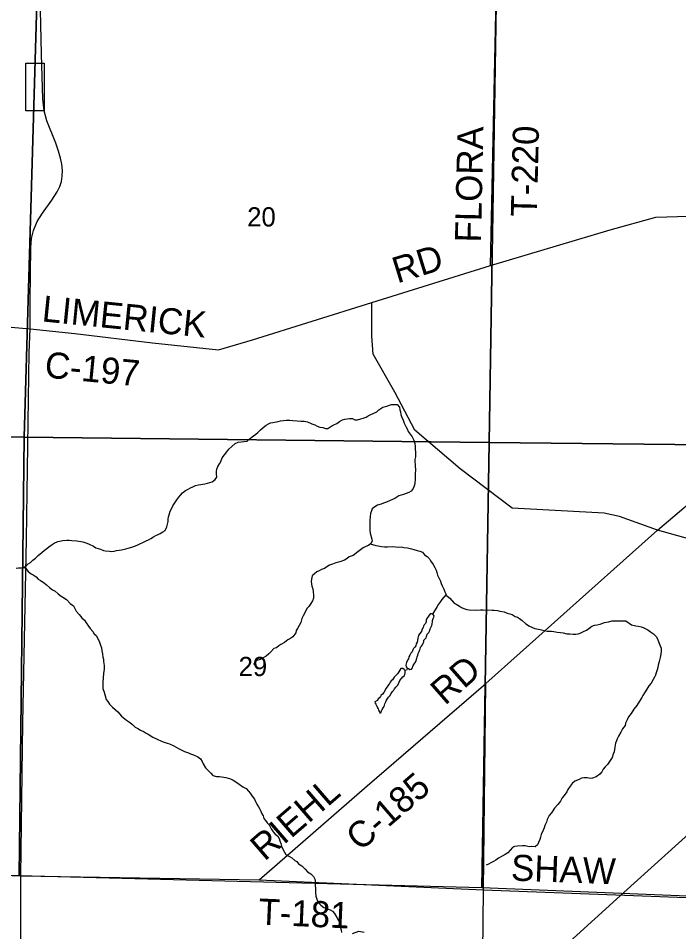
# Model space of a CAD drawing. Extents: x -8.5 to 18.7, y -20.3 to 7.
# Drawn here: x 1.387 to 4.267, y -8.899 to -4.913 of the extents above; entities that cross this region are included whole.
import ezdxf

# ---------------------------------------------------------------- set-up
doc = ezdxf.new("R2010")
doc.units = 0
for name, color, linetype in [('GM_X_County_Road', 7, 'Continuous'), ('GM_X_County_Road_Text', 7, 'Continuous'), ('GM_X_Minor_Lake', 7, 'Continuous'), ('GM_X_Minor_River', 7, 'Continuous'), ('GM_X_Rail_Line', 7, 'Continuous'), ('GM_X_Section', 7, 'Continuous'), ('GM_X_Section_Text', 7, 'Continuous'), ('GM_X_State_Route', 7, 'Continuous'), ('GM_X_Township_Road', 7, 'Continuous'), ('GM_X_Township_Road_Text', 7, 'Continuous'), ('SH_Text', 7, 'Continuous')]:
    doc.layers.add(name, color=color, linetype=linetype)

msp = doc.modelspace()

# ---------------------------------------------------------------- linework, layer by layer
at = {"layer": 'GM_X_County_Road'}
msp.add_line((1.398, -8.6543), (2.4374, -8.6715), dxfattribs=at)
for points in [[(0.6555, -5.7337), (0.6728, -5.8336), (0.6904, -6.1134), (0.6921, -6.1484), (0.6933, -6.1651), (0.6983, -6.1865), (0.6998, -6.1903), (0.7087, -6.2034), (0.716, -6.2091), (0.726, -6.215), (0.7419, -6.2176), (1.2575, -6.2601), (1.3237, -6.2577), (1.4386, -6.2679)], [(1.4386, -6.2679), (1.6338, -6.289), (1.9724, -6.3285), (2.2604, -6.3598), (2.4084, -6.3158), (2.9288, -6.1532), (3.447, -5.9921), (3.9681, -5.8356), (4.1679, -5.781), (4.452, -5.7727), (4.9537, -5.7822), (5.4467, -5.7719)], [(2.4374, -8.6715), (2.9094, -8.262), (3.4268, -7.8159), (4.1748, -7.1472), (4.4142, -6.9428), (4.8208, -6.5915), (4.9478, -6.4796)], [(-0.6374, -8.6114), (-0.6211, -8.6091), (-0.5859, -8.6093), (-0.2973, -8.6151), (0.5826, -8.6362), (1.2105, -8.6468), (1.398, -8.6543)]]:
    msp.add_lwpolyline(points, dxfattribs=at)
at = {"layer": 'GM_X_Minor_Lake'}
for points in [[(3.1829, -7.5117), (3.1689, -7.5319), (3.1665, -7.5387), (3.1656, -7.5455), (3.1631, -7.553), (3.1577, -7.5597), (3.1545, -7.5657), (3.1537, -7.571), (3.1474, -7.5815), (3.1457, -7.5883), (3.1364, -7.5995), (3.1325, -7.6063), (3.1316, -7.6116), (3.13, -7.6176), (3.1283, -7.6282), (3.1266, -7.6357), (3.1227, -7.6425), (3.121, -7.6508), (3.1171, -7.6568), (3.1109, -7.6627), (3.1077, -7.6688), (3.1045, -7.6778), (3.0999, -7.683), (3.0951, -7.692), (3.0912, -7.6995), (3.0895, -7.7078), (3.0841, -7.713), (3.0809, -7.7236), (3.0792, -7.7304), (3.0776, -7.7357), (3.0782, -7.7425), (3.0834, -7.7487), (3.085, -7.7492)], [(3.085, -7.7492), (3.0886, -7.7503), (3.0946, -7.7542), (3.1029, -7.7536), (3.1069, -7.7469), (3.1077, -7.7416), (3.1101, -7.7363), (3.1156, -7.7288), (3.1195, -7.7221), (3.1219, -7.7153), (3.1259, -7.7048), (3.1276, -7.6987), (3.13, -7.692), (3.1316, -7.6844), (3.1363, -7.6762), (3.1372, -7.6709), (3.1404, -7.6656), (3.142, -7.6573), (3.1452, -7.652), (3.1498, -7.6461), (3.153, -7.6393), (3.1554, -7.634), (3.1563, -7.6265), (3.1656, -7.6168), (3.1672, -7.6108), (3.1712, -7.6002), (3.1775, -7.5928), (3.1822, -7.5845), (3.1838, -7.5777), (3.1878, -7.5679), (3.1902, -7.5627), (3.1919, -7.5551), (3.1936, -7.546), (3.1944, -7.5407), (3.1969, -7.5317), (3.2001, -7.5257), (3.2017, -7.5196), (3.1965, -7.515), (3.1897, -7.5118), (3.1829, -7.5117)], [(3.0561, -7.7504), (3.0506, -7.7579), (3.0467, -7.7647), (3.0405, -7.7729), (3.0366, -7.7781), (3.0265, -7.7885), (3.0218, -7.7945), (3.0187, -7.7997), (3.0133, -7.8042), (3.0086, -7.8102), (3.0063, -7.8154), (3.0016, -7.8207), (2.9954, -7.8296), (2.9899, -7.8379), (2.9867, -7.8446), (2.9812, -7.8544), (2.975, -7.8619), (2.9696, -7.8671), (2.9672, -7.8723), (2.9626, -7.8775), (2.9572, -7.882), (2.9532, -7.8902), (2.9425, -7.8953), (2.9439, -7.9007), (2.9468, -7.9061), (2.9505, -7.9137), (2.9541, -7.9214), (2.9562, -7.9267), (2.9576, -7.9321), (2.962, -7.939), (2.9635, -7.9443), (2.9696, -7.9414), (2.9712, -7.9354), (2.9736, -7.9294), (2.9791, -7.9211), (2.983, -7.9159), (2.9862, -7.9038), (2.9902, -7.8955), (2.9926, -7.8888), (3.002, -7.8753), (3.0074, -7.8686), (3.0137, -7.8588), (3.0199, -7.8506), (3.0253, -7.8446), (3.0285, -7.8394), (3.0332, -7.8312), (3.0386, -7.8275), (3.0425, -7.8222), (3.0488, -7.8095), (3.052, -7.8019), (3.0651, -7.787), (3.0698, -7.7818), (3.073, -7.7758), (3.0746, -7.769), (3.0739, -7.7594)], [(3.0739, -7.7594), (3.0704, -7.7537), (3.0651, -7.7506), (3.0561, -7.7504)]]:
    msp.add_lwpolyline(points, dxfattribs=at)
at = {"layer": 'GM_X_Minor_River'}
for points in [[(2.0432, -7.0882), (2.0456, -7.0792), (2.0503, -7.064), (2.0573, -7.0512), (2.0619, -7.0399), (2.0697, -7.027), (2.0789, -7.0142), (2.0874, -7.0022), (2.0943, -6.9931), (2.1043, -6.9834), (2.1166, -6.9736), (2.128, -6.9669), (2.1387, -6.9617), (2.1486, -6.9573), (2.16, -6.9521), (2.173, -6.9484), (2.1829, -6.947), (2.192, -6.9456), (2.2011, -6.9449), (2.2125, -6.9413), (2.2323, -6.9354), (2.2461, -6.9249), (2.253, -6.9159), (2.2517, -6.9007), (2.2518, -6.8893), (2.2534, -6.8802), (2.2581, -6.8689), (2.2651, -6.8568), (2.2705, -6.847), (2.2767, -6.8311), (2.2975, -6.804), (2.306, -6.7935), (2.319, -6.7807), (2.3336, -6.7687), (2.3458, -6.7628), (2.3595, -6.7614), (2.3716, -6.7592), (2.3853, -6.7586), (2.3945, -6.7489), (2.4136, -6.7346), (2.4236, -6.7271), (2.4328, -6.7204), (2.4435, -6.7091), (2.455, -6.6979), (2.468, -6.6881), (2.4779, -6.6829), (2.4871, -6.6785), (2.4977, -6.6763), (2.5205, -6.672), (2.5312, -6.6698), (2.5433, -6.6685), (2.5563, -6.6671), (2.5714, -6.6665), (2.5851, -6.6681), (2.604, -6.6699), (2.6199, -6.6708), (2.6336, -6.6709), (2.6487, -6.6741), (2.6676, -6.6819), (2.6805, -6.6866), (2.6902, -6.6928), (2.7023, -6.6967), (2.7152, -6.6991), (2.7273, -6.7023), (2.7379, -6.7024), (2.7547, -6.6912), (2.7639, -6.6868), (2.7761, -6.6816), (2.7876, -6.6726), (2.8013, -6.6644), (2.8112, -6.6615), (2.8219, -6.6601), (2.8325, -6.6587), (2.8446, -6.6595), (2.8544, -6.665), (2.8666, -6.6651), (2.881, -6.6607), (2.8909, -6.6578), (2.9046, -6.6534), (2.9138, -6.6481), (2.9252, -6.6422), (2.9344, -6.6377), (2.9504, -6.6295), (2.9604, -6.6221), (2.9772, -6.6093), (2.9939, -6.605), (3.0061, -6.6005), (3.0153, -6.5976), (3.0395, -6.5979), (3.0493, -6.6101), (3.0507, -6.6208), (3.0536, -6.6299), (3.0557, -6.6421), (3.0587, -6.6512), (3.0653, -6.6665), (3.0705, -6.6802), (3.0779, -6.6947), (3.0839, -6.7039), (3.0883, -6.7153), (3.0957, -6.7275), (3.1055, -6.739)], [(3.1055, -6.739), (3.1129, -6.7535), (3.1165, -6.768), (3.1186, -6.7794), (3.1185, -6.7946), (3.1191, -6.8052), (3.1198, -6.8151), (3.1189, -6.8265), (3.1172, -6.8386), (3.1171, -6.8492), (3.1177, -6.8584), (3.1184, -6.8705), (3.119, -6.8804), (3.1188, -6.9032), (3.1186, -6.9123), (3.1177, -6.9259), (3.1168, -6.9403), (3.1159, -6.9502), (3.1097, -6.9646), (3.1005, -6.9759), (3.0906, -6.9818), (3.0677, -6.9914), (3.0464, -6.9965), (3.0296, -7.0085), (3.0097, -7.0174), (2.9937, -7.0241), (2.98, -7.0285), (2.9701, -7.0337), (2.9533, -7.038), (2.9419, -7.044), (2.9304, -7.053), (2.9273, -7.0621), (2.9234, -7.0742), (2.9208, -7.1022), (2.9206, -7.1182), (2.9212, -7.1334), (2.921, -7.1463), (2.9224, -7.1592), (2.9297, -7.1851), (2.9311, -7.1942), (2.9242, -7.204), (2.9142, -7.213), (2.9035, -7.2182), (2.8921, -7.2242), (2.8798, -7.2324), (2.8684, -7.2406), (2.8485, -7.2563), (2.8309, -7.2622), (2.821, -7.2697), (2.8095, -7.2772), (2.7935, -7.2838), (2.7836, -7.286), (2.7715, -7.2889), (2.757, -7.2941), (2.7448, -7.2993), (2.7326, -7.306), (2.7234, -7.3135), (2.7097, -7.3186), (2.699, -7.3246), (2.6898, -7.329), (2.6791, -7.3365), (2.6691, -7.3463), (2.6659, -7.3607), (2.6643, -7.3698), (2.6665, -7.3812), (2.6671, -7.3911), (2.6715, -7.4025), (2.6729, -7.4162), (2.675, -7.4306), (2.6749, -7.4428), (2.6702, -7.4541), (2.6625, -7.4669), (2.654, -7.4797), (2.6463, -7.4888), (2.6401, -7.5016), (2.63, -7.5205), (2.6246, -7.5318), (2.619, -7.5492), (2.6128, -7.5621), (2.6051, -7.5756), (2.5997, -7.5847), (2.5973, -7.5938), (2.5849, -7.6126), (2.572, -7.6201), (2.5628, -7.6245), (2.549, -7.6365), (2.5322, -7.6447), (2.5231, -7.6507), (2.5131, -7.6597), (2.5024, -7.6634), (2.4886, -7.6777), (2.4794, -7.6867), (2.4687, -7.6964), (2.4519, -7.7053), (2.442, -7.7106), (2.4282, -7.7157), (2.4191, -7.7232), (2.4136, -7.7323)], [(1.3776, -7.3126), (1.389, -7.3112), (1.4011, -7.3106), (1.411, -7.31), (1.4217, -7.3017), (1.4309, -7.2935), (1.4408, -7.2875), (1.4516, -7.277), (1.4631, -7.268), (1.4746, -7.2575), (1.4899, -7.244), (1.5021, -7.2335), (1.5113, -7.2268), (1.5213, -7.2193), (1.5304, -7.2126), (1.5442, -7.2036), (1.5595, -7.1954), (1.5823, -7.1919), (1.599, -7.1905), (1.6096, -7.1906), (1.6217, -7.1915), (1.6429, -7.1933), (1.6694, -7.1974), (1.6868, -7.2036), (1.6959, -7.2075), (1.7155, -7.2161), (1.726, -7.2238), (1.7465, -7.2301), (1.7585, -7.2348), (1.7676, -7.2371), (1.7858, -7.2388), (1.7957, -7.2389), (1.8063, -7.2375), (1.8162, -7.2354), (1.8276, -7.2332), (1.8375, -7.2318), (1.8565, -7.2275), (1.8671, -7.2253), (1.8824, -7.2209), (1.8945, -7.2165), (1.906, -7.212), (1.9182, -7.2061), (1.9311, -7.2002), (1.9449, -7.1927), (1.9548, -7.1883), (1.9655, -7.1823), (1.9777, -7.1756), (1.9869, -7.1704), (1.9968, -7.1652), (2.0059, -7.1607), (2.0174, -7.154), (2.0273, -7.1481), (2.0359, -7.1314), (2.0383, -7.1208), (2.0407, -7.1087), (2.0415, -7.0989), (2.0432, -7.0882)], [(2.9217, -7.2063), (2.9468, -7.2141), (2.9566, -7.215), (2.971, -7.2182), (2.9839, -7.2198), (2.9976, -7.2192), (3.0203, -7.2179), (3.0317, -7.2188), (3.0438, -7.2205), (3.0567, -7.2199), (3.0688, -7.2223), (3.0848, -7.224), (3.1029, -7.2279), (3.112, -7.2311), (3.1263, -7.2358), (3.1385, -7.2382), (3.1505, -7.2429), (3.1595, -7.2536), (3.1708, -7.2613), (3.1806, -7.2713), (3.185, -7.2804), (3.1962, -7.2958), (3.2044, -7.3088), (3.2096, -7.321), (3.2133, -7.3316), (3.2162, -7.343), (3.2221, -7.3575), (3.228, -7.369), (3.2317, -7.3789), (3.2361, -7.3888), (3.2428, -7.4033), (3.2472, -7.4155), (3.2569, -7.4331), (3.2696, -7.4431), (3.2884, -7.4653), (3.2974, -7.4699), (3.3117, -7.4777), (3.3208, -7.4839), (3.3298, -7.4878), (3.3434, -7.4932), (3.354, -7.4948), (3.3821, -7.4952), (3.4033, -7.4946), (3.4147, -7.4947), (3.4542, -7.4952), (3.4633, -7.496), (3.4769, -7.4977), (3.4867, -7.4993), (3.5057, -7.5026), (3.52, -7.508), (3.5314, -7.5112), (3.5412, -7.5151), (3.554, -7.5236), (3.5646, -7.5267), (3.5736, -7.5314), (3.5849, -7.5406), (3.6007, -7.5552), (3.6165, -7.5652), (3.6399, -7.5754), (3.6626, -7.5802), (3.6754, -7.5826), (3.6944, -7.5866), (3.7035, -7.5874), (3.7126, -7.5875), (3.7232, -7.5884), (3.7368, -7.5908), (3.7519, -7.5933), (3.7641, -7.5949), (3.78, -7.5981), (3.7928, -7.599), (3.8065, -7.6007), (3.8186, -7.6008), (3.8293, -7.5986), (3.8384, -7.5965), (3.8521, -7.5883), (3.8651, -7.5823), (3.8758, -7.5748), (3.8888, -7.5659), (3.9002, -7.5614), (3.9116, -7.5593), (3.9253, -7.5572), (3.9436, -7.5498), (3.9619, -7.5462), (3.9771, -7.5425), (3.9923, -7.5427), (4.0014, -7.542), (4.0112, -7.5414), (4.0219, -7.5415), (4.037, -7.5424), (4.0611, -7.5594), (4.08, -7.5641), (4.0899, -7.5658), (4.1035, -7.5682), (4.1125, -7.5713), (4.1216, -7.5752), (4.1322, -7.5814), (4.145, -7.5906), (4.157, -7.5984), (4.169, -7.6106), (4.1742, -7.6213), (4.1808, -7.6366)], [(1.4137, -7.3079), (1.4208, -7.3131), (1.4313, -7.3269), (1.4433, -7.3369), (1.4524, -7.3408), (1.4659, -7.3508), (1.4749, -7.3608), (1.4839, -7.3654), (1.4997, -7.377), (1.5103, -7.3854), (1.5238, -7.397), (1.5373, -7.407), (1.5487, -7.4124), (1.5614, -7.4247), (1.5704, -7.4309), (1.5817, -7.4394), (1.5975, -7.4494), (1.614, -7.467), (1.6276, -7.4763), (1.6395, -7.4992), (1.6537, -7.5138), (1.6649, -7.5283), (1.6762, -7.5398), (1.6829, -7.5513), (1.6933, -7.5651), (1.7008, -7.575), (1.712, -7.5888), (1.718, -7.5988), (1.727, -7.6057), (1.733, -7.6164), (1.7411, -7.6354), (1.7455, -7.6476), (1.7499, -7.6606), (1.7513, -7.6735), (1.7542, -7.6857), (1.7555, -7.7001), (1.7584, -7.71), (1.7598, -7.7199), (1.7619, -7.7366), (1.7625, -7.7549), (1.7593, -7.7708), (1.7575, -7.7928), (1.7566, -7.808), (1.7557, -7.8193), (1.7562, -7.8368), (1.7614, -7.8536), (1.7665, -7.8696), (1.7709, -7.8848), (1.7783, -7.894), (1.785, -7.9062), (1.7978, -7.9193), (1.8098, -7.9285), (1.8211, -7.9385), (1.8376, -7.9576), (1.8594, -7.9753), (1.8721, -7.9846), (1.8857, -7.9938), (1.8969, -8.0054), (1.9082, -8.0123), (1.9211, -8.0193), (1.9361, -8.027), (1.9452, -8.0324), (1.9542, -8.0371), (1.9746, -8.0502), (1.9897, -8.0565), (2.0146, -8.0689), (2.0372, -8.076), (2.0463, -8.0791), (2.0652, -8.0869), (2.0863, -8.0985), (2.1119, -8.1124), (2.1293, -8.1187), (2.1384, -8.1218), (2.152, -8.1273), (2.1708, -8.1359), (2.1821, -8.1443), (2.1888, -8.1565), (2.194, -8.1657), (2.2037, -8.1833), (2.2149, -8.1955), (2.2269, -8.2071), (2.2359, -8.2163), (2.2518, -8.221), (2.2647, -8.2211), (2.292, -8.226), (2.3026, -8.2284), (2.3124, -8.2315), (2.3245, -8.237), (2.3358, -8.2439), (2.35, -8.2547), (2.3673, -8.267), (2.3817, -8.274), (2.3914, -8.2848), (2.3989, -8.2939), (2.4071, -8.3077), (2.4176, -8.3207), (2.422, -8.3306), (2.428, -8.3413), (2.4346, -8.3536), (2.4414, -8.3635), (2.4458, -8.3727)], [(3.2538, -7.4275), (3.2347, -7.4488), (3.2285, -7.4578), (3.2193, -7.4691), (3.2146, -7.4789), (3.1938, -7.5137)], [(4.1808, -7.6366), (4.1867, -7.6511), (4.1904, -7.6617), (4.191, -7.6739), (4.1894, -7.6875), (4.1869, -7.7027), (4.1822, -7.7201), (4.1782, -7.736), (4.1758, -7.7459), (4.1734, -7.7565), (4.1687, -7.7693), (4.1663, -7.7792), (4.1624, -7.7882), (4.1555, -7.798), (4.1477, -7.8146), (4.137, -7.8252), (4.1277, -7.8402), (4.1176, -7.8568), (4.1115, -7.8674), (4.106, -7.8765), (4.096, -7.8931), (4.0844, -7.9111), (4.0721, -7.9277), (4.0597, -7.9458), (4.0489, -7.9609), (4.042, -7.9737), (4.035, -7.9888), (4.0333, -7.9994), (4.0226, -8.013), (4.0156, -8.0273), (4.0047, -8.0454), (3.9993, -8.0568), (3.9954, -8.0658), (3.9915, -8.0764), (3.989, -8.0939), (3.9881, -8.103), (3.9857, -8.1143), (3.9818, -8.1234), (3.9779, -8.1378), (3.9679, -8.1513), (3.9571, -8.1687), (3.9463, -8.1784), (3.9386, -8.1897), (3.9324, -8.2003), (3.9232, -8.2108), (3.9079, -8.2221), (3.8919, -8.2287), (3.8828, -8.2301), (3.8684, -8.2277), (3.8532, -8.2268), (3.8433, -8.229), (3.8327, -8.2342), (3.8144, -8.2416), (3.8029, -8.2513), (3.7936, -8.2634), (3.7844, -8.2777), (3.7789, -8.2883), (3.7681, -8.3041), (3.7597, -8.3139), (3.7512, -8.329), (3.7396, -8.344), (3.7258, -8.3598), (3.7126, -8.3794), (3.7027, -8.3914), (3.6941, -8.4088), (3.6902, -8.4202), (3.684, -8.4345), (3.6808, -8.4459), (3.6769, -8.4549), (3.6683, -8.4738), (3.6644, -8.4867), (3.6613, -8.4965), (3.6566, -8.5094), (3.6519, -8.5192), (3.6419, -8.5282), (3.6245, -8.5273), (3.6154, -8.5279), (3.5972, -8.5239), (3.5866, -8.5238), (3.5638, -8.5251), (3.5517, -8.5273), (3.5425, -8.5317), (3.5325, -8.5422), (3.5218, -8.5543), (3.5103, -8.561), (3.4981, -8.5692), (3.482, -8.5781), (3.4698, -8.5864), (3.4591, -8.5923), (3.4484, -8.5975), (3.4377, -8.6042), (3.4278, -8.6087)], [(3.085, -7.7492), (3.0801, -7.7577), (3.0739, -7.7594)], [(2.4458, -8.3727), (2.4487, -8.3818), (2.4547, -8.3932), (2.4583, -8.4039), (2.4651, -8.4139), (2.4725, -8.4231), (2.4808, -8.4322), (2.4897, -8.4498), (2.4994, -8.4621), (2.5076, -8.4735), (2.5189, -8.4813), (2.5256, -8.492), (2.5278, -8.5026), (2.5322, -8.514), (2.5359, -8.5247), (2.5395, -8.5361), (2.5485, -8.5514), (2.5544, -8.5621), (2.5703, -8.5699), (2.58, -8.5761), (2.5936, -8.5883), (2.6026, -8.5915), (2.6101, -8.6022), (2.6236, -8.6114), (2.6379, -8.626), (2.6491, -8.6368), (2.6635, -8.646), (2.6755, -8.6583), (2.6814, -8.6728), (2.6819, -8.6948), (2.6832, -8.7115), (2.6838, -8.7275), (2.6851, -8.7435), (2.6902, -8.761), (2.6984, -8.774), (2.7067, -8.7832), (2.7202, -8.7924), (2.7391, -8.8002), (2.7482, -8.8026), (2.7579, -8.8095), (2.7662, -8.8195), (2.7766, -8.8363), (2.784, -8.8493), (2.7892, -8.86), (2.7914, -8.8691), (2.7928, -8.8813), (2.795, -8.8904), (2.7971, -8.9018)], [(2.8456, -8.9061), (2.8723, -8.8958), (2.8965, -8.8999)]]:
    msp.add_lwpolyline(points, dxfattribs=at)
at = {"layer": 'GM_X_Rail_Line'}
msp.add_lwpolyline([(1.838, -10.6862), (2.1974, -10.3661), (2.8053, -9.8305), (3.4123, -9.2873), (4.0286, -8.7279), (4.7575, -8.0687), (5.3952, -7.4956), (6.8786, -6.1515), (7.9737, -5.1713), (8.488, -4.679), (8.8174, -4.395), (9.2327, -4.0082), (9.3799, -3.8857)], dxfattribs=at)
at = {"layer": 'GM_X_Section'}
for points in [[(1.4714, -4.746), (1.4135, -6.7407), (-0.5496, -6.7247), (-0.5043, -4.8042), (-0.5016, -4.7375)], [(3.4732, -4.7592), (3.4403, -6.7639), (1.4135, -6.7407), (1.4714, -4.746)], [(5.4925, -4.7558), (5.4662, -6.7863), (3.4403, -6.7639), (3.4732, -4.7592)], [(1.4135, -6.7407), (1.3918, -8.6545), (-0.6492, -8.616), (-0.5532, -6.824), (-0.5496, -6.7247)], [(3.4403, -6.7639), (3.4092, -8.7072), (1.3918, -8.6545), (1.4135, -6.7407)], [(5.4662, -6.7863), (5.4507, -8.7904), (3.4092, -8.7072), (3.4403, -6.7639)]]:
    msp.add_lwpolyline(points, close=True, dxfattribs=at)
at = {"layer": 'GM_X_State_Route'}
msp.add_lwpolyline([(1.399, -9.2938), (1.398, -8.6543), (1.4072, -7.9878), (1.4228, -7.1857), (1.4355, -6.3707), (1.4386, -6.2679), (1.4398, -6.1459), (1.4425, -5.9137), (1.4449, -5.8734), (1.4532, -5.8394), (1.4697, -5.8), (1.4936, -5.764), (1.5344, -5.7071), (1.5577, -5.6707), (1.5694, -5.6464), (1.5757, -5.6255), (1.5791, -5.6016), (1.5801, -5.5778), (1.5777, -5.5501), (1.5718, -5.5234), (1.5631, -5.4928), (1.5519, -5.4582), (1.5125, -5.361), (1.5008, -5.3173), (1.4945, -5.2643), (1.4887, -5.0703), (1.4692, -4.2283)], dxfattribs=at)
at = {"layer": 'GM_X_Township_Road'}
for p, q in [((3.447, -5.9921), (3.4942, -3.7661)), ((3.4162, -8.7161), (3.4268, -7.8159)), ((3.3979, -10.7159), (3.4162, -8.7161))]:
    msp.add_line(p, q, dxfattribs=at)
for points in [[(5.5575, -7.9719), (5.2496, -7.5967), (5.0569, -7.3961), (5.0305, -7.382), (4.998, -7.3724), (4.9875, -7.3691), (4.9769, -7.3637), (4.9399, -7.3547), (4.7909, -7.3174), (4.1748, -7.1472), (4.0087, -7.0875), (3.9421, -7.072), (3.5416, -7.0512), (3.3143, -6.8789), (3.1173, -6.7101), (3.0288, -6.5445), (2.9343, -6.3782), (2.9295, -6.3006), (2.9288, -6.1532)], [(2.4374, -8.6715), (3.4162, -8.7161), (6.3384, -8.826)]]:
    msp.add_lwpolyline(points, dxfattribs=at)
at = {"layer": 'SH_Text'}
msp.add_lwpolyline([(1.4211, -5.1083), (1.5008, -5.1083), (1.5008, -5.3173), (1.4211, -5.3173)], close=True, dxfattribs=at)
msp.add_lwpolyline([(1.4211, -5.1083), (1.5008, -5.1083), (1.5008, -5.3173), (1.4211, -5.3173)], close=True, dxfattribs=at)

# ---------------------------------------------------------------- texts
at = {"layer": 'GM_X_County_Road_Text'}
for s, rotation, p in [('RD', 17.1766, (3.04, -6.0704)), ('LIMERICK', 354.3034, (1.4875, -6.2353)), ('C-197', 354.4817, (1.4992, -6.4797)), ('RD', 41.14, (3.248, -7.9139)), ('C-185', 40.7203, (2.8786, -8.5511)), ('RIEHL', 40.8551, (2.4615, -8.5937))]:
    msp.add_text(s, height=0.11364, rotation=rotation, dxfattribs=at).set_placement(p)
at = {"layer": 'GM_X_Section_Text'}
for s, p in [('20', (2.3857, -5.8213)), ('29', (2.3482, -7.783))]:
    msp.add_text(s, height=0.08371, rotation=0, dxfattribs=at).set_placement(p)
at = {"layer": 'GM_X_Township_Road_Text'}
for s, rotation, p in [('FLORA', 88.7408, (3.4051, -5.8921)), ('T-220', 88.5957, (3.6487, -5.7796)), ('SHAW', 357.8965, (3.5348, -8.6751)), ('T-181', 357.4736, (2.4328, -8.8668))]:
    msp.add_text(s, height=0.11364, rotation=rotation, dxfattribs=at).set_placement(p)

doc.saveas('drawing.dxf')
